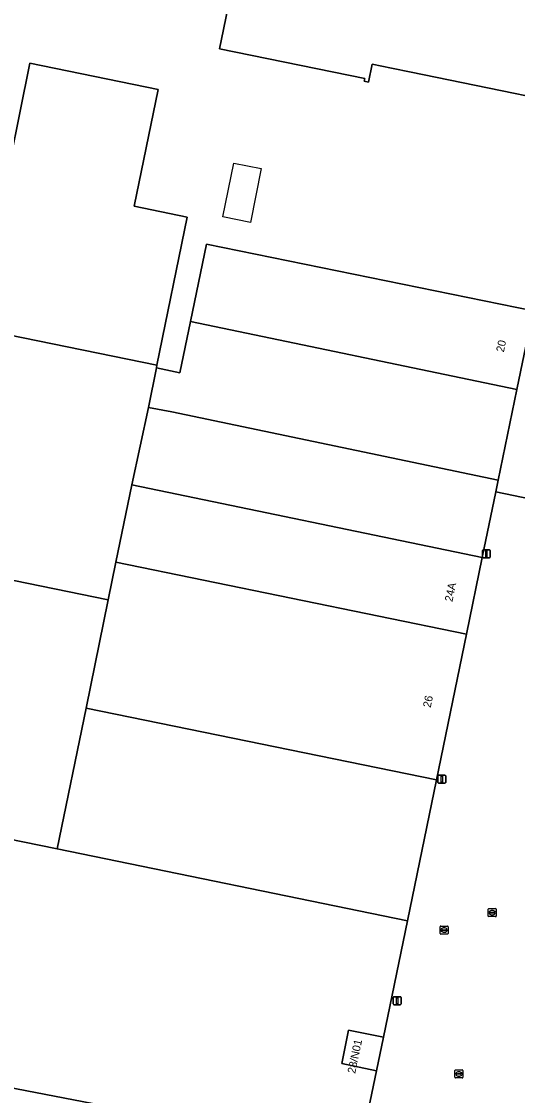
# Model space of a CAD drawing. Extents: x 157692 to 159674, y 381452 to 383291.
# Drawn here: x 158650.8 to 158712.8, y 382340.2 to 382474.4 of the extents above; entities that cross this region are included whole.
import ezdxf

# ---------------------------------------------------------------- set-up
doc = ezdxf.new("R2010")
doc.units = 0
for name, color, linetype in [('IMGEO_Erf', 7, 'Continuous'), ('IMGEO_Kolk', 7, 'Continuous'), ('IMGEO_Lichtmast', 7, 'Continuous'), ('IMGEO_Pand', 7, 'Continuous'), ('IMGEO_Pand_nummerreeks', 7, 'Continuous'), ('IMGEO_Pand_vergunning_verleend', 7, 'Continuous'), ('IMGEO_Rijbaan_lokaal_open', 7, 'Continuous'), ('IMGEO_Rioolput', 7, 'Continuous')]:
    doc.layers.add(name, color=color, linetype=linetype)

msp = doc.modelspace()

# ---------------------------------------------------------------- linework, layer by layer
at = {"layer": 'IMGEO_Erf'}
for points in [[(158753.96, 382456.86), (158699.54, 382468.03), (158697.09, 382468.54), (158694.64, 382469.04), (158694.22, 382466.79), (158693.66, 382466.89), (158693.73, 382467.23), (158675.58, 382470.95), (158677.67, 382481.08), (158677.55, 382481.1), (158678.39, 382485.21), (158678.5, 382485.18), (158681.54, 382500), (158693.28, 382557.6), (158693.69, 382559.53), (158693.84, 382559.5), (158694.71, 382563.67), (158701.02, 382594.36), (158697.09, 382595.17), (158698.85, 382603.8), (158702.8, 382602.99), (158705.63, 382616.75)], [(158648.1, 382450.76), (158651.85, 382469.15), (158667.88, 382465.88), (158664.9, 382451.29), (158671.54, 382449.93), (158667.75, 382431.42), (158667.68, 382431.07), (158670.63, 382430.46), (158671.94, 382436.87), (158673.93, 382446.55), (158714.77, 382438.19), (158712.74, 382428.37), (158710.41, 382417.04), (158710.11, 382415.58), (158729.81, 382411.52)], [(158659.71, 382339.16), (158647.76, 382341.47)]]:
    msp.add_lwpolyline(points, dxfattribs=at)
at = {"layer": 'IMGEO_Kolk'}
for p, q in [((158709.17, 382362.59), (158709.17, 382363.44)), ((158709.24, 382363.52), (158710.09, 382363.52)), ((158710.09, 382362.52), (158709.24, 382362.52)), ((158709.43, 382363.01), (158709.43, 382363.02)), ((158709.47, 382363.06), (158709.87, 382363.06)), ((158709.86, 382362.97), (158709.47, 382362.97)), ((158709.68, 382362.74), (158709.65, 382362.74)), ((158709.66, 382363.3), (158709.68, 382363.3)), ((158709.91, 382363.02), (158709.91, 382363.01)), ((158710.17, 382363.44), (158710.17, 382362.59)), ((158705.01, 382342.44), (158705.01, 382343.29)), ((158705.08, 382343.36), (158705.93, 382343.36)), ((158705.93, 382342.36), (158705.08, 382342.36)), ((158705.26, 382342.86), (158705.26, 382342.87)), ((158705.7, 382342.82), (158705.3, 382342.82)), ((158705.31, 382342.91), (158705.7, 382342.91)), ((158705.49, 382343.14), (158705.52, 382343.14)), ((158705.52, 382342.58), (158705.49, 382342.58)), ((158705.75, 382342.87), (158705.75, 382342.86)), ((158706.01, 382343.29), (158706.01, 382342.44))]:
    msp.add_line(p, q, dxfattribs=at)
for points in [[(158709.17, 382362.59), (158709.17, 382363.44)], [(158709.24, 382363.52), (158710.09, 382363.52)], [(158710.09, 382362.52), (158709.24, 382362.52)], [(158710.17, 382363.44), (158710.17, 382362.59)], [(158705.01, 382342.44), (158705.01, 382343.29)], [(158705.08, 382343.36), (158705.93, 382343.36)], [(158705.93, 382342.36), (158705.08, 382342.36)], [(158706.01, 382343.29), (158706.01, 382342.44)]]:
    msp.add_lwpolyline(points, dxfattribs=at)
for centre, radius, start, end in [((158709.24, 382363.44), 0.0765, 91.552, 178.448), ((158709.24, 382363.44), 0.0765, 91.552, 178.448), ((158709.24, 382362.59), 0.0765, 181.552, 268.448), ((158709.24, 382362.59), 0.0765, 181.552, 268.448), ((158709.47, 382363.02), 0.0403, 85.8775, 175.7526), ((158709.46, 382363.01), 0.0366, 178.938, 274.7102), ((158709.87, 382363.02), 0.043, 264.8664, 352.4533), ((158709.87, 382363.02), 0.0386, 1.7309, 96.639), ((158710.09, 382363.44), 0.0765, 1.552, 88.448), ((158710.09, 382363.44), 0.0765, 1.552, 88.448), ((158710.09, 382362.59), 0.0765, 271.552, 358.448), ((158710.09, 382362.59), 0.0765, 271.552, 358.448), ((158705.08, 382343.29), 0.0765, 91.552, 178.448), ((158705.08, 382343.29), 0.0765, 91.552, 178.448), ((158705.08, 382342.44), 0.0765, 181.552, 268.448), ((158705.08, 382342.44), 0.0765, 181.552, 268.448), ((158705.3, 382342.87), 0.0403, 85.8775, 175.7526), ((158705.3, 382342.86), 0.0366, 178.938, 274.7102), ((158705.71, 382342.87), 0.0386, 1.7309, 96.639), ((158705.71, 382342.86), 0.043, 264.8664, 352.4533), ((158705.93, 382343.29), 0.0765, 1.552, 88.448), ((158705.93, 382343.29), 0.0765, 1.552, 88.448), ((158705.93, 382342.44), 0.0765, 271.552, 358.448), ((158705.93, 382342.44), 0.0765, 271.552, 358.448)]:
    msp.add_arc(centre, radius, start, end, dxfattribs=at)
for centre, major_axis, ratio, start_param, end_param in [((158709.65, 382363.02), (-0.387, 0.002), 0.722429, 4.712389, 7.853982), ((158709.68, 382363.02), (-0.39, 0.002), 0.717154, 1.570796, 4.712389), ((158705.49, 382342.86), (-0.387, 0.002), 0.722429, 4.712389, 7.853982), ((158705.52, 382342.86), (-0.39, 0.002), 0.717154, 1.570796, 4.712389)]:
    msp.add_ellipse(centre, major_axis=major_axis, ratio=ratio, start_param=start_param, end_param=end_param, dxfattribs=at)
at = {"layer": 'IMGEO_Lichtmast'}
for p, q in [((158708.44, 382407.45), (158708.44, 382408.25)), ((158708.44, 382408.25), (158708.44, 382407.45)), ((158708.54, 382408.35), (158709.33, 382408.35)), ((158709.33, 382408.35), (158708.54, 382408.35)), ((158709.43, 382408.25), (158709.43, 382407.45)), ((158709.43, 382407.45), (158709.43, 382408.25)), ((158709.33, 382407.35), (158708.54, 382407.35)), ((158708.54, 382407.35), (158709.33, 382407.35)), ((158702.87, 382379.29), (158702.87, 382380.09)), ((158702.87, 382380.09), (158702.87, 382379.29)), ((158702.97, 382380.19), (158703.76, 382380.19)), ((158703.76, 382380.19), (158702.97, 382380.19)), ((158703.86, 382380.09), (158703.86, 382379.29)), ((158703.86, 382379.29), (158703.86, 382380.09)), ((158703.76, 382379.19), (158702.97, 382379.19)), ((158702.97, 382379.19), (158703.76, 382379.19)), ((158697.28, 382351.61), (158697.28, 382352.41)), ((158697.28, 382352.41), (158697.28, 382351.61)), ((158697.38, 382352.51), (158698.17, 382352.51)), ((158698.17, 382352.51), (158697.38, 382352.51)), ((158698.27, 382352.41), (158698.27, 382351.61)), ((158698.27, 382351.61), (158698.27, 382352.41)), ((158698.17, 382351.51), (158697.38, 382351.51)), ((158697.38, 382351.51), (158698.17, 382351.51))]:
    msp.add_line(p, q, dxfattribs=at)
for points in [[(158708.86, 382408.22), (158709.01, 382408.22), (158709.01, 382407.47), (158708.86, 382407.47), (158708.86, 382408.22)], [(158703.29, 382380.06), (158703.44, 382380.06), (158703.44, 382379.31), (158703.29, 382379.31), (158703.29, 382380.06)], [(158697.7, 382352.39), (158697.85, 382352.39), (158697.85, 382351.64), (158697.7, 382351.64), (158697.7, 382352.39)]]:
    msp.add_lwpolyline(points, dxfattribs=at)
for centre, start, end in [((158708.54, 382408.25), 90, 180), ((158708.54, 382408.25), 90, 180), ((158709.33, 382408.25), 0, 90), ((158709.33, 382408.25), 360, 90), ((158708.54, 382407.45), 180, 270), ((158708.54, 382407.45), 180, 270), ((158709.33, 382407.45), 270, 0), ((158709.33, 382407.45), 270, 0), ((158702.97, 382380.09), 90, 180), ((158702.97, 382380.09), 90, 180), ((158703.76, 382380.09), 0, 90), ((158703.76, 382380.09), 360, 90), ((158702.97, 382379.29), 180, 270), ((158702.97, 382379.29), 180, 270), ((158703.76, 382379.29), 270, 0), ((158703.76, 382379.29), 270, 0), ((158697.38, 382352.41), 90, 180), ((158697.38, 382352.41), 90, 180), ((158698.17, 382352.41), 0, 90), ((158698.17, 382352.41), 360, 90), ((158697.38, 382351.61), 180, 270), ((158697.38, 382351.61), 180, 270), ((158698.17, 382351.61), 270, 0), ((158698.17, 382351.61), 270, 0)]:
    msp.add_arc(centre, 0.1, start, end, dxfattribs=at)
at = {"layer": 'IMGEO_Pand'}
for points in [[(158771.7, 382543.87), (158712.17, 382555.96), (158712.13, 382555.79), (158693.84, 382559.5), (158693.69, 382559.53), (158693.28, 382557.6), (158681.54, 382500), (158678.5, 382485.18), (158678.39, 382485.21), (158677.55, 382481.1), (158677.67, 382481.08), (158675.58, 382470.95), (158693.73, 382467.23), (158693.66, 382466.89), (158694.22, 382466.79), (158694.64, 382469.04), (158697.09, 382468.54), (158699.54, 382468.03), (158753.96, 382456.86), (158762.8, 382500), (158771.79, 382543.85)], [(158664.9, 382451.29), (158667.88, 382465.88), (158651.85, 382469.15), (158648.1, 382450.76), (158643.22, 382451.75), (158623.23, 382455.84), (158623.69, 382458.06), (158611.45, 382460.57), (158609.49, 382460.97), (158608.98, 382458.53), (158607.24, 382458.86), (158604.47, 382445.54), (158604.19, 382444.2), (158649.19, 382435.22), (158667.75, 382431.42), (158671.54, 382449.93)], [(158671.94, 382436.87), (158712.74, 382428.37), (158714.77, 382438.19), (158673.93, 382446.55)], [(158666.68, 382426.15), (158667.68, 382431.07), (158667.75, 382431.42), (158649.19, 382435.22), (158648.18, 382430.28), (158607.82, 382438.54), (158602.83, 382414.12), (158641.48, 382406.21), (158661.65, 382402.08), (158662.61, 382406.8), (158664.6, 382416.49)], [(158712.74, 382428.37), (158671.94, 382436.87), (158670.63, 382430.46), (158667.68, 382431.07), (158666.68, 382426.15), (158669.63, 382425.59), (158710.41, 382417.04)], [(158669.63, 382425.59), (158666.68, 382426.15), (158664.6, 382416.49), (158708.42, 382407.41), (158710.11, 382415.58), (158710.41, 382417.04)], [(158706.45, 382397.83), (158708.42, 382407.41), (158664.6, 382416.49), (158662.61, 382406.8)], [(158655.28, 382370.98), (158658.89, 382388.58), (158661.65, 382402.08), (158641.48, 382406.21), (158640.36, 382400.73), (158606.39, 382407.68), (158601.15, 382382.08), (158642.55, 382373.59)], [(158702.69, 382379.62), (158706.45, 382397.83), (158662.61, 382406.8), (158661.65, 382402.08), (158658.89, 382388.58)], [(158655.28, 382370.98), (158699.07, 382362.01), (158702.69, 382379.62), (158658.89, 382388.58)], [(158655.28, 382370.98), (158642.55, 382373.59), (158636.45, 382343.78), (158647.76, 382341.47), (158659.71, 382339.16), (158658.51, 382333.36), (158662.01, 382332.64), (158661.42, 382329.8), (158677.01, 382326.55), (158677.03, 382326.28), (158680.05, 382325.65), (158680.46, 382326.43), (158688.86, 382324.69), (158689.42, 382327.39), (158691.8, 382326.9), (158695.2, 382343.27), (158690.86, 382344.15), (158691.72, 382348.34), (158696.06, 382347.45), (158699.07, 382362.01)], [(158696.06, 382347.45), (158691.72, 382348.34), (158690.86, 382344.15), (158695.2, 382343.27)]]:
    msp.add_lwpolyline(points, close=True, dxfattribs=at)
at = {"layer": 'IMGEO_Pand_vergunning_verleend'}
msp.add_lwpolyline([(158679.44, 382449.26), (158676, 382449.96), (158677.36, 382456.68), (158680.8, 382455.98)], close=True, dxfattribs=at)
at = {"layer": 'IMGEO_Rijbaan_lokaal_open'}
msp.add_lwpolyline([(158710.39, 382316.82), (158712.93, 382329.13), (158720.04, 382364.01), (158727.8, 382402.14), (158727.93, 382402.12), (158727.99, 382402.42), (158729.81, 382411.52), (158710.11, 382415.58), (158708.42, 382407.41), (158706.45, 382397.83), (158702.69, 382379.62), (158699.07, 382362.01), (158696.06, 382347.45), (158695.2, 382343.27), (158691.8, 382326.9), (158690.75, 382320.98), (158691.02, 382320.93), (158693.86, 382320.35)], dxfattribs=at)
at = {"layer": 'IMGEO_Rioolput'}
for p, q in [((158703.15, 382360.41), (158703.15, 382361.26)), ((158703.23, 382361.34), (158704.08, 382361.34)), ((158703.64, 382361.12), (158703.67, 382361.12)), ((158704.15, 382361.26), (158704.15, 382360.41)), ((158704.08, 382360.34), (158703.23, 382360.34)), ((158703.41, 382360.83), (158703.41, 382360.84)), ((158703.85, 382360.79), (158703.45, 382360.79)), ((158703.46, 382360.88), (158703.85, 382360.88)), ((158703.66, 382360.56), (158703.64, 382360.56)), ((158703.9, 382360.84), (158703.9, 382360.83))]:
    msp.add_line(p, q, dxfattribs=at)
for points in [[(158703.15, 382360.41), (158703.15, 382361.26)], [(158703.23, 382361.34), (158704.08, 382361.34)], [(158704.15, 382361.26), (158704.15, 382360.41)], [(158704.08, 382360.34), (158703.23, 382360.34)]]:
    msp.add_lwpolyline(points, dxfattribs=at)
for centre, radius, start, end in [((158703.23, 382361.26), 0.0765, 91.552, 178.448), ((158703.23, 382361.26), 0.0765, 91.552, 178.448), ((158704.08, 382361.26), 0.0765, 1.552, 88.448), ((158704.08, 382361.26), 0.0765, 1.552, 88.448), ((158703.23, 382360.41), 0.0765, 181.552, 268.448), ((158703.23, 382360.41), 0.0765, 181.552, 268.448), ((158703.45, 382360.84), 0.0403, 85.8775, 175.7526), ((158703.45, 382360.83), 0.0366, 178.938, 274.7102), ((158703.86, 382360.84), 0.0386, 1.7309, 96.639), ((158703.85, 382360.84), 0.043, 264.8664, 352.4533), ((158704.08, 382360.41), 0.0765, 271.552, 358.448), ((158704.08, 382360.41), 0.0765, 271.552, 358.448)]:
    msp.add_arc(centre, radius, start, end, dxfattribs=at)
for centre, major_axis, ratio, start_param, end_param in [((158703.64, 382360.84), (-0.387, 0.002), 0.722429, 4.712389, 7.853982), ((158703.66, 382360.84), (-0.39, 0.002), 0.717154, 1.570796, 4.712389)]:
    msp.add_ellipse(centre, major_axis=major_axis, ratio=ratio, start_param=start_param, end_param=end_param, dxfattribs=at)

# ---------------------------------------------------------------- texts
at = {"layer": 'IMGEO_Pand_nummerreeks'}
for s, rotation, p in [('20', 78.3545, (158711.12, 382432.98)), ('24A', 78.3571, (158704.69, 382401.8)), ('26', 78.354, (158701.97, 382388.57)), ('28/N01', 78.1869, (158692.53, 382342.85))]:
    msp.add_text(s, height=1, rotation=rotation, dxfattribs=at).set_placement(p)

doc.saveas('drawing.dxf')
